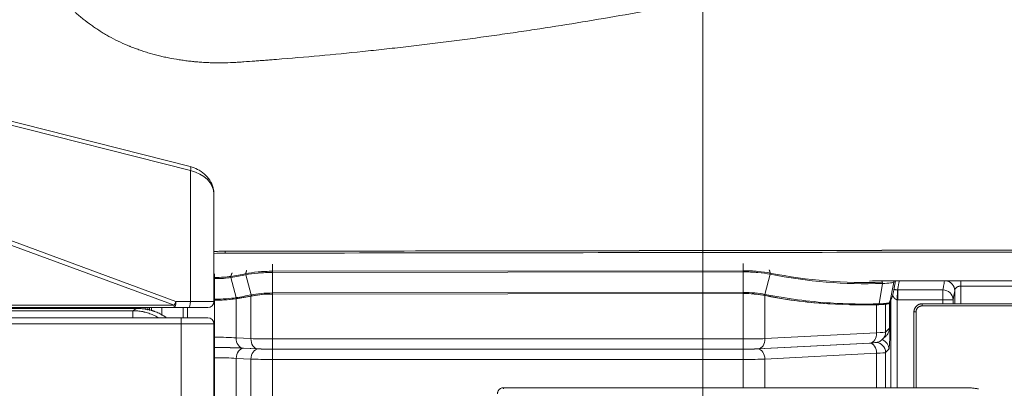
# Model space of a CAD drawing. Header units: millimetres. Extents: x 0 to 594, y 0 to 420.
# Tile 382 of 656: x 300 to 324, y 334 to 343. Entities that reach past the tile are written whole.
import ezdxf

# ---------------------------------------------------------------- set-up
doc = ezdxf.new("R2010")
doc.units = ezdxf.units.MM
doc.layers.add('1', color=7, linetype='Continuous', true_color=0xffffff)
doc.styles.add('Arial', font='txt')
doc.dimstyles.get("Standard").update_dxf_attribs({"dimtxt": 0.18, "dimasz": 0.18, "dimexe": 0.18, "dimexo": 0.0625, "dimgap": 0.09, "dimtad": 0, "dimtih": 1, "dimtoh": 1, "dimdec": 4, "dimzin": 0, "dimdsep": 46, "dimtxsty": 'Standard', "dimcen": 0.09, "dimadec": 0, "dimazin": 0, "dimtfac": 1, "dimtdec": 4, "dimtofl": 0, "dimtmove": 0, "dimatfit": 3, "dimfxl": 0, "dimtolj": 1, "dimtzin": 0, "dimarcsym": 0})

# ---------------------------------------------------------------- blocks, each defined once
blk = doc.blocks.new('_U4')
at = {"layer": '1', "color": 18, "lineweight": 18}
for p, q in [((316.437, 330.143), (316.437, 373.846)), ((338.75, 348.618), (338.75, 373.846)), ((316.437, 371.846), (322.87, 371.846)), ((338.75, 371.846), (332.317, 371.846))]:
    blk.add_line(p, q, dxfattribs=at)
at = {"layer": '1', "color": 18}
for points in [[(316.437, 371.846), (319.937, 372.784), (319.937, 370.908)], [(338.75, 371.846), (335.25, 370.908), (335.25, 372.784)]]:
    blk.add_solid(points, dxfattribs=at)
at = {"layer": '1', "color": 18, "linetype": 'Continuous', "lineweight": 13, "insert": (324.556, 369.21), "char_height": 3.5, "attachment_point": 7, "line_spacing_factor": 1.047437, "style": 'Arial'}
blk.add_mtext('\\fArial|b0|i0;\\W1.0000;0.4', dxfattribs=at)
blk = doc.blocks.new('_U5')
at = {"layer": '1', "color": 18, "lineweight": 18}
for p, q in [((170.922, 289.963), (170.922, 380.625)), ((338.75, 348.618), (338.75, 380.625)), ((170.922, 378.625), (248.753, 378.625)), ((338.75, 378.625), (260.919, 378.625))]:
    blk.add_line(p, q, dxfattribs=at)
at = {"layer": '1', "color": 18}
for points in [[(170.922, 378.625), (174.422, 379.563), (174.422, 377.687)], [(338.75, 378.625), (335.25, 377.687), (335.25, 379.563)]]:
    blk.add_solid(points, dxfattribs=at)
at = {"layer": '1', "color": 18, "linetype": 'Continuous', "lineweight": 13, "insert": (250.438, 375.989), "char_height": 3.5, "attachment_point": 7, "line_spacing_factor": 1.047437, "style": 'Arial'}
blk.add_mtext('\\fArial|b0|i0;\\W1.0000;3.36', dxfattribs=at)
blk = doc.blocks.new('_U6')
at = {"layer": '1', "color": 18, "lineweight": 18}
for p, q in [((135.924, 328.686), (135.924, 388.614)), ((338.75, 348.618), (338.75, 388.614)), ((135.924, 386.614), (231.254, 386.614)), ((338.75, 386.614), (243.42, 386.614))]:
    blk.add_line(p, q, dxfattribs=at)
at = {"layer": '1', "color": 18}
for points in [[(135.924, 386.614), (139.424, 387.552), (139.424, 385.677)], [(338.75, 386.614), (335.25, 385.677), (335.25, 387.552)]]:
    blk.add_solid(points, dxfattribs=at)
at = {"layer": '1', "color": 18, "linetype": 'Continuous', "lineweight": 13, "insert": (232.94, 383.979), "char_height": 3.5, "attachment_point": 7, "line_spacing_factor": 1.047437, "style": 'Arial'}
blk.add_mtext('\\fArial|b0|i0;\\W1.0000;4.06', dxfattribs=at)

msp = doc.modelspace()

# ---------------------------------------------------------------- linework, layer by layer
at = {"layer": '1', "color": 155, "linetype": 'Continuous', "lineweight": 18}
for p, q in [((303.899, 339.08), (298.735, 340.386)), ((304.478, 338.404), (304.478, 335.789)), ((321.106, 336.02), (321.158, 336.287)), ((305.915, 335.967), (317.431, 335.98)), ((321.043, 335.826), (321.043, 333.679)), ((322.604, 336.054), (322.604, 335.728)), ((303.506, 335.639), (278.122, 335.639)), ((302.904, 335.639), (302.904, 335.565)), ((303.861, 335.639), (303.506, 335.639)), ((303.728, 335.639), (303.728, 335.39)), ((303.828, 335.639), (303.828, 335.39)), ((304.328, 335.639), (303.861, 335.639)), ((304.478, 335.818), (304.494, 335.818)), ((321.006, 335.759), (321.006, 335.788)), ((321.006, 335.166), (321.006, 335.75)), ((332.58, 335.728), (321.804, 335.728)), ((278.123, 335.389), (303.678, 335.389)), ((303.678, 335.389), (304.328, 335.389)), ((321.606, 335.53), (321.606, 333.679)), ((304.478, 335.239), (304.478, 314.28)), ((320.838, 334.861), (320.927, 334.95)), ((304.478, 334.662), (304.493, 334.662)), ((305.187, 334.647), (305.548, 334.628)), ((305.914, 334.62), (317.43, 334.62)), ((317.796, 334.628), (320.529, 334.771))]:
    msp.add_line(p, q, dxfattribs=at)
at = {"layer": '1', "color": 155, "linetype": 'Continuous', "lineweight": 13}
for p, q in [((303.903, 338.983), (298.739, 340.289)), ((303.903, 338.983), (303.903, 335.789)), ((303.506, 335.696), (296.956, 338.098)), ((296.998, 338.192), (303.548, 335.789)), ((304.493, 336.373), (304.478, 336.373)), ((304.478, 336.345), (304.493, 336.345)), ((304.493, 336.345), (304.494, 335.843)), ((304.895, 336.372), (305.02, 335.879)), ((305.258, 336.438), (305.39, 335.947)), ((317.43, 336.537), (305.915, 336.524)), ((305.915, 336.496), (317.43, 336.509)), ((305.915, 336.496), (305.915, 335.993)), ((317.43, 336.509), (317.43, 336.006)), ((318.087, 336.452), (317.955, 335.96)), ((320.833, 336.227), (320.758, 335.73)), ((321.111, 336.26), (321.013, 335.761)), ((321.202, 336.069), (321.193, 335.829)), ((321.208, 336.069), (321.208, 335.829)), ((322.313, 336.069), (322.313, 335.829)), ((322.754, 336.289), (322.754, 336.163)), ((322.754, 335.728), (322.754, 336.163)), ((304.478, 335.843), (304.494, 335.843)), ((305.023, 334.897), (305.023, 335.851)), ((305.044, 335.855), (305.07, 335.857)), ((305.384, 334.878), (305.384, 335.914)), ((305.415, 335.923), (305.44, 335.925)), ((305.914, 334.87), (305.914, 335.967)), ((305.915, 335.993), (317.43, 336.006)), ((305.915, 335.967), (317.431, 335.98)), ((305.915, 335.967), (305.915, 335.967)), ((317.43, 334.87), (317.43, 335.98)), ((317.431, 335.98), (317.431, 335.98)), ((317.93, 335.937), (317.905, 335.939)), ((317.96, 335.931), (317.96, 334.878)), ((321.193, 333.68), (321.193, 335.829)), ((322.313, 335.829), (322.313, 335.728)), ((322.563, 335.829), (322.313, 335.829)), ((322.563, 335.728), (322.563, 335.829)), ((278.122, 335.696), (303.506, 335.696)), ((302.565, 335.639), (302.565, 335.616)), ((302.815, 335.58), (302.815, 335.639)), ((302.864, 335.639), (302.864, 335.572)), ((302.952, 335.639), (302.952, 335.557)), ((303.202, 335.443), (303.202, 335.639)), ((303.506, 335.696), (303.506, 335.639)), ((303.548, 335.789), (303.903, 335.789)), ((303.903, 335.789), (304.478, 335.789)), ((304.493, 335.818), (304.493, 334.912)), ((320.693, 335.021), (320.693, 335.732)), ((320.911, 335.038), (320.911, 335.719)), ((321.018, 335.166), (321.018, 335.773)), ((321.804, 335.678), (321.804, 335.728)), ((332.58, 335.678), (321.804, 335.678)), ((302.491, 335.389), (302.491, 335.561)), ((303.678, 335.239), (303.678, 335.389)), ((321.606, 335.53), (321.656, 335.53)), ((321.656, 335.53), (321.656, 333.679)), ((303.678, 335.239), (278.223, 335.239)), ((304.478, 335.239), (303.678, 335.239)), ((303.678, 330.59), (303.678, 335.239)), ((321.006, 335.133), (320.911, 335.038)), ((321.018, 335.166), (321.006, 335.166)), ((304.493, 334.912), (304.478, 334.912)), ((304.493, 334.912), (304.493, 334.662)), ((305.384, 334.878), (305.023, 334.897)), ((305.914, 334.87), (305.914, 334.62)), ((317.43, 334.87), (305.914, 334.87)), ((317.43, 334.87), (317.43, 334.62)), ((320.693, 335.021), (317.96, 334.878)), ((304.493, 334.661), (304.478, 334.661)), ((304.493, 334.661), (304.493, 334.411)), ((305.561, 334.627), (305.2, 334.646)), ((317.43, 334.619), (305.914, 334.619)), ((305.914, 334.619), (305.914, 334.369)), ((317.43, 334.619), (317.43, 334.369)), ((320.516, 334.77), (317.783, 334.627)), ((320.911, 334.537), (320.991, 334.617)), ((304.478, 334.411), (304.493, 334.411)), ((304.493, 334.411), (304.493, 331.058)), ((305.023, 331.115), (305.023, 334.396)), ((305.023, 334.396), (305.384, 334.377)), ((305.384, 334.377), (305.384, 331.134)), ((317.96, 334.377), (320.693, 334.52)), ((317.96, 333.68), (317.96, 334.377)), ((320.693, 334.52), (320.693, 333.68)), ((320.911, 333.68), (320.911, 334.537)), ((305.914, 334.369), (317.43, 334.369)), ((305.914, 331.139), (305.914, 334.369)), ((317.43, 334.369), (317.43, 333.68))]:
    msp.add_line(p, q, dxfattribs=at)
at = {"layer": '1', "color": 155, "linetype": 'Continuous', "lineweight": 18}
for centre, start, end in [((304.328, 335.789), 270, 0), ((304.328, 335.239), 0, 90)]:
    msp.add_arc(centre, 0.15, start, end, dxfattribs=at)
at = {"layer": '1', "color": 155, "linetype": 'Continuous', "lineweight": 13}
for centre, major_axis, ratio, start_param, end_param in [((303.875, 338.983), (-0.0245, -0.0969), 0.273648, 1.639917, 3.141566), ((303.678, 338.404), (-0.8, 0), 0.75431, 3.141593, 4.426932), ((322.313, 335.829), (-0.246, 0.045), 0.959848, 3.329261, 4.885604), ((303.506, 335.789), (0, -0.15), 0.281596, 0, 1.570796), ((303.506, 335.789), (-0.052, -0.141), 0.265621, 0.944092, 1.66793), ((303.861, 335.789), (0, -0.15), 0.281596, 0, 1.570796), ((320.99, 335.166), (0, -0.55), 0.052408, 0.05236, 1.570796), ((304.493, 334.86), (-0.75, 0), 0.069877, 3.926991, 4.712389), ((305.2, 334.897), (0.013, 0.25), 0.706622, 1.607812, 3.141589), ((305.561, 334.878), (0.013, 0.25), 0.706622, 1.607812, 3.141589), ((305.914, 334.896), (-0.75, 0), 0.034939, 0.785398, 1.570796), ((317.43, 334.896), (-0.75, 0), 0.034939, 1.570796, 2.356194), ((317.783, 334.878), (-0.013, 0.25), 0.706622, 3.141596, 4.675373), ((320.516, 335.021), (-0.013, 0.25), 0.706622, 3.141596, 4.675373), ((320.162, 335.039), (-0.75, 0), 0.034939, 2.356194, 3.089233), ((320.662, 335.038), (-0.177, 0.177), 0.997265, 3.137683, 3.92836), ((304.493, 334.608), (-1, 0), 0.052408, 3.926991, 4.712389), ((305.2, 334.396), (0.013, 0.25), 0.706622, 0.074031, 1.607812), ((305.561, 334.377), (0.013, 0.25), 0.706622, 0.074031, 1.607812), ((305.914, 334.645), (-0.5, 0), 0.052408, 0.785398, 1.570796), ((317.43, 334.645), (-0.5, 0), 0.052408, 1.570796, 2.356194), ((317.783, 334.377), (-0.013, 0.25), 0.706622, 4.675373, 6.209154), ((320.162, 334.788), (-0.5, 0), 0.052408, 2.356194, 3.089233), ((320.516, 334.52), (-0.013, 0.25), 0.706622, 4.675373, 6.209154), ((320.662, 334.537), (0.177, -0.177), 0.997265, 0.786768, 2.354825), ((320.741, 334.617), (0.177, -0.177), 0.997265, 0.786768, 1.968568), ((304.493, 334.359), (-0.75, 0), 0.069877, 3.926991, 4.712389), ((305.914, 334.396), (-0.75, 0), 0.034939, 0.785398, 1.570796), ((317.43, 334.396), (-0.75, 0), 0.034939, 1.570796, 2.356194), ((320.162, 334.539), (-0.75, 0), 0.034939, 2.356194, 3.089233)]:
    msp.add_ellipse(centre, major_axis=major_axis, ratio=ratio, start_param=start_param, end_param=end_param, dxfattribs=at)
at = {"layer": '1', "color": 155, "linetype": 'Continuous', "lineweight": 18}
for centre, major_axis, ratio, start_param, end_param in [((322.354, 336.054), (-0.246, 0.045), 0.959847, 3.329256, 4.759169), ((320.99, 335.166), (0, -0.3), 0.052408, 1.458023, 1.570796), ((304.493, 334.61), (-1, 0), 0.052408, 3.926991, 4.712389), ((305.561, 334.878), (0.013, 0.25), 0.706622, 3.141589, 3.215624), ((305.914, 334.647), (-0.5, 0), 0.052408, 0.785398, 1.570796), ((317.43, 334.647), (-0.5, 0), 0.052408, 1.570796, 2.356194), ((317.783, 334.878), (-0.013, 0.25), 0.706622, 3.067562, 3.141596)]:
    msp.add_ellipse(centre, major_axis=major_axis, ratio=ratio, start_param=start_param, end_param=end_param, dxfattribs=at)
for points, knots in [([(316.806, 353.23), (317.15, 353.16), (317.494, 353.089), (318.01, 352.979), (318.182, 352.942), (318.525, 352.867), (318.696, 352.829), (318.954, 352.771), (319.039, 352.751), (319.211, 352.712), (319.296, 352.693), (319.403, 352.668), (319.425, 352.663), (319.468, 352.653), (319.532, 352.638), (319.596, 352.624), (319.682, 352.604), (319.724, 352.594), (319.778, 352.581), (319.788, 352.579), (319.81, 352.574), (319.821, 352.571), (319.853, 352.564), (319.895, 352.553), (319.938, 352.542), (319.969, 352.534), (319.98, 352.531), (320.001, 352.525), (320.012, 352.522), (320.064, 352.506), (320.106, 352.493), (320.168, 352.472), (320.188, 352.465), (320.229, 352.45), (320.25, 352.443), (320.291, 352.427), (320.311, 352.419), (320.342, 352.407), (320.352, 352.403), (320.372, 352.395), (320.423, 352.374), (320.493, 352.343), (320.552, 352.316), (320.591, 352.297), (320.611, 352.287), (320.708, 352.239), (320.785, 352.198), (320.869, 352.148), (320.878, 352.143), (320.897, 352.131), (320.906, 352.126), (320.934, 352.109), (320.953, 352.097), (321.007, 352.062), (321.043, 352.038), (321.114, 351.989), (321.184, 351.939), (321.251, 351.886), (321.351, 351.806), (321.416, 351.75), (321.541, 351.633), (321.601, 351.573), (321.688, 351.478), (321.717, 351.446), (321.759, 351.397), (321.78, 351.372), (321.8, 351.347), (321.814, 351.33), (321.82, 351.322), (321.84, 351.296), (321.854, 351.279), (321.88, 351.245), (321.893, 351.227), (321.93, 351.175), (321.98, 351.104), (322.026, 351.031), (322.06, 350.976), (322.071, 350.957), (322.093, 350.92), (322.103, 350.901), (322.119, 350.873), (322.124, 350.863), (322.135, 350.844), (322.14, 350.835), (322.155, 350.806), (322.185, 350.748), (322.223, 350.671), (322.249, 350.612), (322.267, 350.572), (322.275, 350.553), (322.3, 350.493), (322.331, 350.413), (322.372, 350.291), (322.397, 350.208), (322.419, 350.125), (322.43, 350.083), (322.449, 349.999), (322.458, 349.956), (322.47, 349.892), (322.475, 349.859), (322.48, 349.827), (322.484, 349.805), (322.485, 349.794), (322.489, 349.773), (322.49, 349.762), (322.493, 349.74), (322.498, 349.708), (322.504, 349.653), (322.509, 349.599), (322.512, 349.566), (322.513, 349.544), (322.514, 349.533), (322.518, 349.478), (322.519, 349.435), (322.521, 349.38), (322.521, 349.369), (322.522, 349.347), (322.522, 349.336), (322.523, 349.303), (322.523, 349.281), (322.524, 349.237), (322.524, 349.204), (322.525, 349.171), (322.525, 349.149), (322.525, 349.138), (322.526, 349.083), (322.527, 349.016), (322.528, 348.95), (322.529, 348.906), (322.529, 348.884), (322.53, 348.774), (322.531, 348.686), (322.532, 348.553), (322.533, 348.465), (322.533, 348.377), (322.533, 348.311), (322.533, 348.288), (322.533, 348.244), (322.533, 348.222), (322.533, 348.156), (322.533, 348.112), (322.533, 347.979), (322.532, 347.891), (322.531, 347.78), (322.531, 347.758), (322.531, 347.714), (322.531, 347.692), (322.53, 347.626), (322.529, 347.538), (322.527, 347.427), (322.526, 347.35), (322.525, 347.317), (322.525, 347.295), (322.525, 347.284), (322.523, 347.185), (322.522, 347.097), (322.518, 346.998), (322.518, 346.987), (322.517, 346.965), (322.516, 346.954), (322.514, 346.921), (322.513, 346.899), (322.509, 346.856), (322.507, 346.834), (322.502, 346.791), (322.5, 346.769), (322.487, 346.661), (322.472, 346.576), (322.453, 346.481), (322.451, 346.47), (322.447, 346.449), (322.44, 346.417), (322.432, 346.386), (322.417, 346.323), (322.406, 346.281), (322.382, 346.199), (322.369, 346.157), (322.348, 346.096), (322.341, 346.076), (322.327, 346.035), (322.311, 345.994), (322.295, 345.954), (322.285, 345.929), (322.283, 345.924), (322.279, 345.914), (322.273, 345.899), (322.249, 345.844), (322.227, 345.794), (322.189, 345.716), (322.17, 345.677), (322.129, 345.601), (322.108, 345.563), (322.076, 345.507), (322.065, 345.488), (322.048, 345.46), (322.042, 345.451), (322.031, 345.433), (322.025, 345.424), (321.996, 345.378), (321.973, 345.342), (321.924, 345.271), (321.874, 345.201), (321.821, 345.134), (321.767, 345.068), (321.739, 345.035), (321.683, 344.971), (321.625, 344.908), (321.564, 344.847), (321.503, 344.787), (321.472, 344.757), (321.424, 344.714), (321.407, 344.699), (321.383, 344.678), (321.375, 344.671), (321.358, 344.657), (321.317, 344.622), (321.275, 344.588), (321.173, 344.508), (321.103, 344.457), (321.013, 344.396), (320.986, 344.379), (320.958, 344.361), (320.94, 344.349), (320.931, 344.344), (320.903, 344.327), (320.885, 344.315), (320.847, 344.293), (320.828, 344.282), (320.734, 344.229), (320.658, 344.189), (320.541, 344.133), (320.502, 344.115), (320.422, 344.08), (320.383, 344.063), (320.302, 344.031), (320.262, 344.016), (320.181, 343.986), (320.14, 343.972), (320.088, 343.955), (320.077, 343.952), (320.057, 343.945), (320.025, 343.936), (319.973, 343.921), (319.925, 343.908), (319.899, 343.901), (319.888, 343.899), (319.883, 343.897), (319.866, 343.893), (319.856, 343.891), (319.802, 343.878), (319.759, 343.868), (319.706, 343.856), (319.695, 343.853), (319.673, 343.848), (319.641, 343.841), (319.523, 343.813), (319.416, 343.788), (319.308, 343.763), (319.287, 343.758), (319.244, 343.749), (319.18, 343.734), (319.115, 343.719), (318.986, 343.69), (318.9, 343.67), (318.728, 343.632), (318.642, 343.612), (318.212, 343.517), (317.868, 343.442), (317.178, 343.297), (316.832, 343.227), (316.314, 343.124), (316.141, 343.09), (315.794, 343.023), (315.621, 342.99), (315.101, 342.893), (314.754, 342.83), (314.06, 342.709), (313.712, 342.65), (313.016, 342.536), (312.668, 342.481), (312.144, 342.402), (311.97, 342.376), (311.621, 342.326), (311.446, 342.301), (310.922, 342.228), (310.572, 342.181), (310.047, 342.114), (309.872, 342.092), (309.521, 342.05), (309.346, 342.029), (308.995, 341.988), (308.82, 341.968), (308.468, 341.93), (308.293, 341.911), (307.766, 341.857), (307.414, 341.822), (306.71, 341.758), (306.358, 341.728), (305.984, 341.698), (305.962, 341.697), (305.918, 341.693), (305.896, 341.691), (305.83, 341.686), (305.741, 341.68), (305.631, 341.671), (305.565, 341.666), (305.521, 341.663), (305.499, 341.661), (305.389, 341.653), (305.301, 341.647), (305.168, 341.637), (305.124, 341.635), (305.036, 341.629), (304.992, 341.626), (304.86, 341.62), (304.771, 341.616), (304.672, 341.615), (304.661, 341.615), (304.639, 341.615), (304.628, 341.615), (304.594, 341.615), (304.572, 341.615), (304.506, 341.616), (304.417, 341.618), (304.329, 341.622), (304.263, 341.625), (304.241, 341.626), (304.197, 341.629), (304.175, 341.631), (304.109, 341.635), (304.065, 341.639), (304.01, 341.644), (303.999, 341.645), (303.977, 341.647), (303.966, 341.648), (303.933, 341.652), (303.911, 341.654), (303.845, 341.662), (303.801, 341.667), (303.714, 341.679), (303.671, 341.685), (303.54, 341.705), (303.454, 341.721), (303.325, 341.746), (303.261, 341.76), (303.197, 341.775), (303.154, 341.785), (303.133, 341.79), (303.027, 341.817), (302.943, 341.84), (302.818, 341.877), (302.777, 341.89), (302.715, 341.911), (302.695, 341.918), (302.654, 341.932), (302.633, 341.939), (302.572, 341.961), (302.532, 341.976), (302.472, 341.999), (302.452, 342.007), (302.422, 342.019), (302.412, 342.023), (302.392, 342.032), (302.382, 342.036), (302.292, 342.073), (302.214, 342.109), (302.06, 342.183), (301.985, 342.222), (301.873, 342.284), (301.836, 342.305), (301.781, 342.338), (301.763, 342.349), (301.727, 342.371), (301.709, 342.382), (301.655, 342.416), (301.619, 342.439), (301.549, 342.486), (301.515, 342.51), (301.413, 342.584), (301.346, 342.635), (301.263, 342.7), (301.247, 342.713), (301.214, 342.739), (301.165, 342.779), (301.116, 342.819), (301.084, 342.846)], [0, 0, 0, 0, 0.03125, 0.03125, 0.046875, 0.046875, 0.0625, 0.0625, 0.070313, 0.070313, 0.078125, 0.078125, 0.080078, 0.080078, 0.082031, 0.085938, 0.085938, 0.089844, 0.089844, 0.09082, 0.09082, 0.091797, 0.091797, 0.09375, 0.095703, 0.095703, 0.09668, 0.09668, 0.097656, 0.097656, 0.101563, 0.101563, 0.103516, 0.103516, 0.105469, 0.105469, 0.107422, 0.107422, 0.108398, 0.108398, 0.109375, 0.113281, 0.115234, 0.115234, 0.117188, 0.117188, 0.125, 0.125, 0.125977, 0.125977, 0.126953, 0.126953, 0.128906, 0.128906, 0.132813, 0.132813, 0.136719, 0.140625, 0.140625, 0.148438, 0.148438, 0.15625, 0.15625, 0.160156, 0.160156, 0.162109, 0.163086, 0.163086, 0.164063, 0.164063, 0.166016, 0.166016, 0.167969, 0.167969, 0.171875, 0.175781, 0.175781, 0.177734, 0.177734, 0.179688, 0.179688, 0.180664, 0.180664, 0.181641, 0.181641, 0.183594, 0.1875, 0.189453, 0.189453, 0.191406, 0.191406, 0.195313, 0.199219, 0.203125, 0.203125, 0.207031, 0.207031, 0.210938, 0.210938, 0.212891, 0.213867, 0.213867, 0.214844, 0.214844, 0.21582, 0.21582, 0.216797, 0.21875, 0.220703, 0.22168, 0.22168, 0.222656, 0.222656, 0.226563, 0.226563, 0.227539, 0.227539, 0.228516, 0.228516, 0.230469, 0.230469, 0.232422, 0.233398, 0.233398, 0.234375, 0.234375, 0.238281, 0.240234, 0.240234, 0.242188, 0.242188, 0.25, 0.25, 0.253906, 0.257813, 0.257813, 0.259766, 0.259766, 0.261719, 0.261719, 0.265625, 0.265625, 0.273438, 0.273438, 0.275391, 0.275391, 0.277344, 0.277344, 0.28125, 0.285156, 0.287109, 0.288086, 0.288086, 0.289063, 0.289063, 0.296875, 0.296875, 0.297852, 0.297852, 0.298828, 0.298828, 0.300781, 0.300781, 0.302734, 0.302734, 0.304688, 0.304688, 0.3125, 0.3125, 0.313477, 0.313477, 0.314453, 0.316406, 0.316406, 0.320313, 0.320313, 0.324219, 0.324219, 0.326172, 0.326172, 0.328125, 0.330078, 0.330078, 0.330566, 0.330566, 0.331055, 0.332031, 0.335938, 0.335938, 0.339844, 0.339844, 0.34375, 0.34375, 0.345703, 0.345703, 0.34668, 0.34668, 0.347656, 0.347656, 0.351563, 0.351563, 0.355469, 0.359375, 0.359375, 0.363281, 0.363281, 0.367188, 0.371094, 0.371094, 0.375, 0.375, 0.376953, 0.376953, 0.37793, 0.37793, 0.378906, 0.382813, 0.382813, 0.390625, 0.390625, 0.392578, 0.393555, 0.393555, 0.394531, 0.394531, 0.396484, 0.396484, 0.398438, 0.398438, 0.40625, 0.40625, 0.410156, 0.410156, 0.414063, 0.414063, 0.417969, 0.417969, 0.421875, 0.421875, 0.422852, 0.422852, 0.423828, 0.425781, 0.427734, 0.428223, 0.428223, 0.428711, 0.428711, 0.429688, 0.429688, 0.433594, 0.433594, 0.43457, 0.43457, 0.435547, 0.4375, 0.445313, 0.445313, 0.447266, 0.447266, 0.449219, 0.453125, 0.453125, 0.460938, 0.460938, 0.46875, 0.46875, 0.5, 0.5, 0.53125, 0.53125, 0.546875, 0.546875, 0.5625, 0.5625, 0.59375, 0.59375, 0.625, 0.625, 0.65625, 0.65625, 0.671875, 0.671875, 0.6875, 0.6875, 0.71875, 0.71875, 0.734375, 0.734375, 0.75, 0.75, 0.765625, 0.765625, 0.78125, 0.78125, 0.8125, 0.8125, 0.84375, 0.84375, 0.845703, 0.845703, 0.847656, 0.847656, 0.851563, 0.855469, 0.857422, 0.857422, 0.859375, 0.859375, 0.867188, 0.867188, 0.871094, 0.871094, 0.875, 0.875, 0.882813, 0.882813, 0.883789, 0.883789, 0.884766, 0.884766, 0.886719, 0.886719, 0.890625, 0.894531, 0.894531, 0.896484, 0.896484, 0.898438, 0.898438, 0.902344, 0.902344, 0.90332, 0.90332, 0.904297, 0.904297, 0.90625, 0.90625, 0.910156, 0.910156, 0.914063, 0.914063, 0.921875, 0.921875, 0.925781, 0.927734, 0.927734, 0.929688, 0.929688, 0.9375, 0.9375, 0.941406, 0.941406, 0.943359, 0.943359, 0.945313, 0.945313, 0.949219, 0.949219, 0.951172, 0.951172, 0.952148, 0.952148, 0.953125, 0.953125, 0.960938, 0.960938, 0.96875, 0.96875, 0.972656, 0.972656, 0.974609, 0.974609, 0.976563, 0.976563, 0.980469, 0.980469, 0.984375, 0.984375, 0.992188, 0.992188, 0.994141, 0.994141, 0.996094, 1, 1, 1, 1]), ([(304.478, 338.404), (304.478, 338.442), (304.468, 338.544), (304.413, 338.704), (304.293, 338.867), (304.135, 338.991), (303.994, 339.054), (303.915, 339.076), (303.899, 339.08)], [0, 0, 0, 0, 0.133123, 0.36229, 0.580871, 0.783923, 0.956482, 1, 1, 1, 1]), ([(304.754, 337.013), (307.675, 337.017), (315.463, 337.028), (323.251, 337.039), (328.119, 337.045)], [0, 0, 0, 0, 0.375, 1, 1, 1, 1]), ([(304.476, 337.007), (304.492, 337.008), (304.534, 337.01), (304.601, 337.012), (304.678, 337.013), (304.729, 337.013), (304.754, 337.013)], [0, 0, 0, 0, 0.177522, 0.451764, 0.725929, 1, 1, 1, 1]), ([(320.519, 336.286), (320.705, 336.287), (321.985, 336.288), (324.426, 336.289), (327.336, 336.291), (329.151, 336.293), (329.806, 336.293)], [0, 0, 0, 0, 0.059879, 0.41362, 0.788486, 1, 1, 1, 1]), ([(304.546, 335.819), (304.633, 335.82), (304.827, 335.826), (304.995, 335.844), (305.07, 335.857)], [0, 0, 0, 0, 0.454121, 1, 1, 1, 1]), ([(278.123, 335.6), (281.264, 335.602), (284.404, 335.604), (290.054, 335.607), (292.564, 335.609), (297.583, 335.613), (300.092, 335.614), (302.602, 335.616)], [0, 0, 0, 0, 0.384876, 0.384876, 0.692438, 0.692438, 1, 1, 1, 1]), ([(303.306, 335.4), (303.302, 335.402), (303.299, 335.404), (303.262, 335.429), (303.227, 335.45), (303.155, 335.488), (303.118, 335.506), (303.061, 335.529), (303.042, 335.537), (303.018, 335.545), (303.013, 335.547), (303.003, 335.55), (302.989, 335.555), (302.974, 335.56), (302.925, 335.575), (302.885, 335.585), (302.805, 335.6), (302.765, 335.606), (302.684, 335.614), (302.643, 335.616), (302.602, 335.616)], [0, 0, 0, 0, 0.016434, 0.016434, 0.180361, 0.180361, 0.344289, 0.344289, 0.426253, 0.426253, 0.446744, 0.446744, 0.467235, 0.508217, 0.508217, 0.672145, 0.672145, 0.836072, 0.836072, 1, 1, 1, 1]), ([(321.606, 335.53), (321.606, 335.536), (321.606, 335.543), (321.607, 335.556), (321.609, 335.568), (321.612, 335.581), (321.615, 335.589), (321.615, 335.59), (321.616, 335.593), (321.617, 335.595), (321.619, 335.6), (321.62, 335.603), (321.623, 335.612), (321.629, 335.623), (321.636, 335.634), (321.641, 335.643), (321.643, 335.645), (321.646, 335.649), (321.647, 335.65), (321.649, 335.653), (321.65, 335.654), (321.655, 335.661), (321.664, 335.67), (321.678, 335.683), (321.688, 335.691), (321.695, 335.696), (321.697, 335.696), (321.699, 335.698), (321.701, 335.699), (321.705, 335.702), (321.708, 335.703), (321.716, 335.708), (321.728, 335.713), (321.74, 335.718), (321.75, 335.721), (321.753, 335.721), (321.759, 335.723), (321.762, 335.724), (321.772, 335.726), (321.778, 335.727), (321.791, 335.728), (321.798, 335.728), (321.804, 335.728)], [0, 0, 0, 0, 0.0625, 0.0625, 0.125, 0.1875, 0.1875, 0.203125, 0.203125, 0.21875, 0.21875, 0.25, 0.25, 0.3125, 0.375, 0.375, 0.40625, 0.40625, 0.421875, 0.421875, 0.4375, 0.4375, 0.5, 0.5625, 0.625, 0.625, 0.640625, 0.640625, 0.65625, 0.65625, 0.6875, 0.6875, 0.75, 0.8125, 0.8125, 0.84375, 0.84375, 0.875, 0.875, 0.9375, 0.9375, 1, 1, 1, 1]), ([(320.926, 334.949), (320.934, 334.957), (320.952, 334.977), (320.975, 335.011), (320.993, 335.053), (321.004, 335.092), (321.005, 335.119), (321.006, 335.133)], [0, 0, 0, 0, 0.17364, 0.437003, 0.635336, 0.822003, 1, 1, 1, 1]), ([(320.529, 334.771), (320.552, 334.772), (320.621, 334.777), (320.672, 334.781), (320.742, 334.799), (320.793, 334.823), (320.823, 334.847), (320.838, 334.861)], [0, 0, 0, 0, 0.198843, 0.623134, 0.74808, 0.870528, 1, 1, 1, 1]), ([(311.564, 333.68), (311.555, 333.68), (311.545, 333.679), (311.526, 333.675), (311.516, 333.672), (311.498, 333.665), (311.489, 333.66), (311.473, 333.649), (311.465, 333.643), (311.451, 333.629), (311.445, 333.621), (311.434, 333.605), (311.43, 333.596), (311.422, 333.578), (311.419, 333.569), (311.415, 333.549), (311.414, 333.54), (311.414, 333.53)], [0, 0, 0, 0, 0.125, 0.125, 0.25, 0.25, 0.375, 0.375, 0.5, 0.5, 0.625, 0.625, 0.75, 0.75, 0.875, 0.875, 1, 1, 1, 1]), ([(311.564, 333.68), (311.986, 333.68), (313.177, 333.68), (314.559, 333.68), (315.712, 333.68), (316.145, 333.68), (316.432, 333.68), (316.643, 333.68), (317.036, 333.68), (317.812, 333.68), (318.691, 333.68), (319.484, 333.68), (319.954, 333.68), (320.301, 333.68), (320.492, 333.68), (320.61, 333.68), (320.681, 333.68), (320.8, 333.68), (321.174, 333.68), (321.868, 333.68), (322.495, 333.68), (322.849, 333.68)], [0, 0, 0, 0, 0.105567, 0.297795, 0.345852, 0.393909, 0.405923, 0.417937, 0.441966, 0.490023, 0.586137, 0.634194, 0.682251, 0.706279, 0.730308, 0.736315, 0.742322, 0.754336, 0.778365, 0.874479, 1, 1, 1, 1]), ([(323.184, 333.651), (323.156, 333.656), (323.128, 333.66), (323.072, 333.667), (323.045, 333.67), (323.003, 333.674), (322.989, 333.675), (322.961, 333.677), (322.919, 333.679), (322.877, 333.68), (322.849, 333.68)], [0, 0, 0, 0, 0.25, 0.25, 0.5, 0.5, 0.625, 0.625, 0.75, 1, 1, 1, 1])]:
    msp.add_open_spline(points, degree=3, knots=knots, dxfattribs=at)
at = {"layer": '1', "color": 155, "linetype": 'Continuous', "lineweight": 13}
for points, knots in [([(328.119, 337.045), (325.685, 337.042), (320.818, 337.035), (314.49, 337.027), (309.135, 337.019), (306.215, 337.015), (304.754, 337.013)], [0, 0, 0, 0, 0.312503, 0.625, 0.812501, 1, 1, 1, 1]), ([(304.754, 337.013), (304.672, 337.013), (304.589, 337.012), (304.496, 337.008), (304.486, 337.008), (304.476, 337.007)], [0, 0, 0, 0, 0.891067, 0.891067, 1, 1, 1, 1]), ([(321.202, 336.069), (321.198, 336.069), (321.194, 336.069), (321.186, 336.07), (321.183, 336.07), (321.178, 336.071), (321.177, 336.071), (321.175, 336.071), (321.174, 336.071), (321.172, 336.071), (321.168, 336.072), (321.164, 336.072), (321.162, 336.072), (321.161, 336.072), (321.159, 336.073), (321.159, 336.073), (321.154, 336.073), (321.151, 336.074), (321.145, 336.075), (321.142, 336.075), (321.134, 336.077), (321.129, 336.078), (321.122, 336.08), (321.12, 336.081), (321.118, 336.081)], [0, 0, 0, 0, 0.11197, 0.11197, 0.223939, 0.223939, 0.251931, 0.251931, 0.279924, 0.279924, 0.335909, 0.391893, 0.391893, 0.419886, 0.419886, 0.447878, 0.447878, 0.559848, 0.559848, 0.671817, 0.671817, 0.895756, 0.895756, 1, 1, 1, 1]), ([(321.208, 336.069), (321.21, 336.079), (321.212, 336.09), (321.225, 336.162), (321.236, 336.225), (321.248, 336.287)], [0, 0, 0, 0, 0.141269, 0.141269, 1, 1, 1, 1]), ([(322.313, 336.069), (322.147, 336.069), (321.98, 336.069), (321.612, 336.069), (321.41, 336.069), (321.208, 336.069)], [0, 0, 0, 0, 0.452391, 0.452391, 1, 1, 1, 1]), ([(322.353, 336.288), (322.345, 336.244), (322.337, 336.2), (322.324, 336.127), (322.319, 336.098), (322.313, 336.069)], [0, 0, 0, 0, 0.601706, 0.601706, 1, 1, 1, 1]), ([(322.604, 336.054), (322.605, 336.061), (322.606, 336.067), (322.609, 336.08), (322.612, 336.086), (322.616, 336.094), (322.617, 336.095), (322.619, 336.098), (322.62, 336.1), (322.623, 336.105), (322.625, 336.107), (322.63, 336.113), (322.633, 336.116), (322.637, 336.12), (322.639, 336.122), (322.642, 336.124), (322.643, 336.126), (322.644, 336.126), (322.648, 336.13), (322.651, 336.132), (322.659, 336.137), (322.662, 336.139), (322.67, 336.144), (322.674, 336.146), (322.681, 336.148), (322.683, 336.149), (322.686, 336.151), (322.688, 336.151), (322.69, 336.152), (322.696, 336.154), (322.702, 336.156), (322.712, 336.158), (322.717, 336.159), (322.723, 336.161), (322.724, 336.161), (322.727, 336.161), (322.728, 336.161), (322.732, 336.162), (322.735, 336.162), (322.743, 336.163), (322.748, 336.163), (322.754, 336.163)], [0, 0, 0, 0, 0.125, 0.125, 0.25, 0.25, 0.28125, 0.28125, 0.3125, 0.3125, 0.375, 0.375, 0.4375, 0.4375, 0.46875, 0.484375, 0.484375, 0.5, 0.5, 0.5625, 0.5625, 0.625, 0.625, 0.6875, 0.6875, 0.71875, 0.71875, 0.734375, 0.734375, 0.75, 0.8125, 0.8125, 0.875, 0.875, 0.890625, 0.890625, 0.90625, 0.90625, 0.9375, 0.9375, 1, 1, 1, 1]), ([(321.082, 335.939), (321.082, 335.939), (321.082, 335.938), (321.086, 335.931), (321.089, 335.925), (321.096, 335.911), (321.099, 335.905), (321.105, 335.895), (321.107, 335.892), (321.112, 335.886), (321.114, 335.883), (321.121, 335.874), (321.126, 335.868), (321.134, 335.86), (321.137, 335.857), (321.143, 335.852), (321.146, 335.85), (321.15, 335.847), (321.15, 335.846), (321.152, 335.845), (321.153, 335.844), (321.155, 335.843), (321.159, 335.841), (321.162, 335.839), (321.165, 335.837), (321.166, 335.837), (321.168, 335.836), (321.169, 335.836), (321.173, 335.834), (321.177, 335.832), (321.185, 335.83), (321.189, 335.83), (321.193, 335.829)], [0, 0, 0, 0, 0.006599, 0.006599, 0.148513, 0.148513, 0.290428, 0.290428, 0.361385, 0.361385, 0.432342, 0.432342, 0.574257, 0.574257, 0.645214, 0.645214, 0.716171, 0.716171, 0.73391, 0.73391, 0.75165, 0.75165, 0.787128, 0.822607, 0.822607, 0.840346, 0.840346, 0.858086, 0.858086, 0.929043, 0.929043, 1, 1, 1, 1]), ([(321.804, 335.678), (321.799, 335.678), (321.795, 335.678), (321.785, 335.677), (321.78, 335.676), (321.773, 335.675), (321.77, 335.674), (321.766, 335.673), (321.763, 335.672), (321.756, 335.67), (321.747, 335.667), (321.738, 335.663), (321.732, 335.659), (321.73, 335.658), (321.727, 335.656), (321.726, 335.656), (321.724, 335.654), (321.719, 335.651), (321.71, 335.645), (321.699, 335.635), (321.692, 335.628), (321.689, 335.623), (321.688, 335.622), (321.686, 335.62), (321.684, 335.617), (321.682, 335.614), (321.678, 335.608), (321.673, 335.6), (321.669, 335.591), (321.666, 335.584), (321.665, 335.582), (321.664, 335.577), (321.663, 335.575), (321.661, 335.568), (321.658, 335.559), (321.657, 335.549), (321.656, 335.539), (321.656, 335.535), (321.656, 335.53)], [0, 0, 0, 0, 0.0625, 0.0625, 0.125, 0.125, 0.15625, 0.15625, 0.1875, 0.1875, 0.25, 0.3125, 0.3125, 0.34375, 0.34375, 0.359375, 0.359375, 0.375, 0.4375, 0.5, 0.5625, 0.5625, 0.578125, 0.578125, 0.59375, 0.625, 0.625, 0.6875, 0.75, 0.75, 0.78125, 0.78125, 0.8125, 0.8125, 0.875, 0.9375, 0.9375, 1, 1, 1, 1]), ([(302.491, 335.561), (297.842, 335.558), (293.193, 335.554), (285.071, 335.549), (281.597, 335.547), (278.123, 335.544)], [0, 0, 0, 0, 0.572338, 0.572338, 1, 1, 1, 1]), ([(303.112, 335.396), (303.102, 335.402), (303.091, 335.408), (303.045, 335.432), (302.971, 335.467), (302.894, 335.495), (302.836, 335.513), (302.811, 335.519), (302.786, 335.526), (302.776, 335.528), (302.771, 335.529), (302.756, 335.533), (302.746, 335.535), (302.696, 335.545), (302.655, 335.551), (302.573, 335.559), (302.532, 335.561), (302.491, 335.561)], [0, 0, 0, 0, 0.054865, 0.054865, 0.243892, 0.432919, 0.432919, 0.527433, 0.551061, 0.551061, 0.574689, 0.574689, 0.621946, 0.621946, 0.810973, 0.810973, 1, 1, 1, 1]), ([(311.564, 333.68), (311.564, 333.68), (311.564, 333.679), (311.564, 333.677), (311.564, 333.675), (311.564, 333.671), (311.564, 333.67), (311.564, 333.667), (311.564, 333.662), (311.564, 333.656), (311.564, 333.651)], [0, 0, 0, 0, 0.246218, 0.246218, 0.497479, 0.497479, 0.623109, 0.623109, 0.748739, 1, 1, 1, 1])]:
    msp.add_open_spline(points, degree=3, knots=knots, dxfattribs=at)
at = {"layer": '1', "color": 155, "linetype": 'Continuous', "lineweight": 18}
for points, degree in [([(304.476, 336.96), (304.568, 336.964), (304.661, 336.966), (304.754, 336.966)], 3), ([(304.754, 336.966), (312.543, 336.977), (320.331, 336.988), (328.119, 336.998)], 3), ([(304.494, 335.818), (304.594, 335.818), (304.797, 335.825), (304.972, 335.843), (305.044, 335.855)], 3), ([(305.07, 335.857), (305.193, 335.877), (305.318, 335.9), (305.44, 335.925)], 3), ([(305.44, 335.925), (305.505, 335.938), (305.653, 335.959), (305.826, 335.967), (305.915, 335.967)], 3), ([(317.431, 335.98), (317.52, 335.98), (317.692, 335.972), (317.84, 335.952), (317.905, 335.939)], 3), ([(317.905, 335.939), (318.426, 335.834), (318.957, 335.764), (319.489, 335.729)], 3), ([(317.93, 335.937), (318.853, 335.753), (319.805, 335.675), (320.736, 335.707)], 3), ([(321.013, 335.761), (321.041, 335.8), (321.069, 335.876), (321.106, 336.02)], 3), ([(319.519, 335.727), (319.545, 335.725)], 1), ([(319.567, 335.749), (319.965, 335.723), (320.364, 335.717), (320.758, 335.73)], 3), ([(320.736, 335.707), (320.806, 335.709), (320.927, 335.716), (320.977, 335.729), (320.982, 335.737)], 3), ([(320.758, 335.73), (320.83, 335.733), (320.956, 335.74), (321.008, 335.754), (321.013, 335.761)], 3)]:
    msp.add_open_spline(points, degree=degree, dxfattribs=at)
at = {"layer": '1', "color": 155, "linetype": 'Continuous', "lineweight": 13}
for points, degree in [([(304.754, 336.966), (304.754, 337.013)], 1), ([(304.894, 336.4), (304.837, 336.39), (304.716, 336.377), (304.573, 336.373), (304.493, 336.373)], 3), ([(304.493, 336.345), (304.573, 336.345), (304.717, 336.349), (304.838, 336.362), (304.895, 336.372)], 3), ([(305.256, 336.466), (305.136, 336.442), (305.015, 336.42), (304.894, 336.4)], 3), ([(304.895, 336.372), (305.016, 336.392), (305.137, 336.414), (305.258, 336.438)], 3), ([(305.915, 336.524), (305.798, 336.524), (305.548, 336.513), (305.338, 336.483), (305.256, 336.466)], 3), ([(305.258, 336.438), (305.339, 336.454), (305.549, 336.484), (305.798, 336.496), (305.915, 336.496)], 3), ([(318.088, 336.48), (318.007, 336.497), (317.796, 336.526), (317.546, 336.537), (317.43, 336.537)], 3), ([(317.43, 336.509), (317.546, 336.509), (317.796, 336.498), (318.005, 336.468), (318.087, 336.452)], 3), ([(318.087, 336.452), (318.994, 336.271), (319.916, 336.196), (320.833, 336.227)], 3), ([(320.831, 336.255), (319.915, 336.225), (318.995, 336.299), (318.088, 336.48)], 3), ([(320.833, 336.227), (320.911, 336.229), (321.048, 336.237), (321.105, 336.252), (321.111, 336.26)], 3), ([(321.111, 336.26), (321.115, 336.267), (321.12, 336.275), (321.125, 336.285)], 3), ([(321.208, 336.069), (321.206, 336.069), (321.204, 336.069), (321.202, 336.069)], 3), ([(322.754, 336.163), (323.805, 336.163), (324.855, 336.163), (325.906, 336.163)], 3), ([(304.494, 335.843), (304.59, 335.844), (304.784, 335.849), (304.949, 335.867), (305.02, 335.879)], 3), ([(305.02, 335.879), (305.142, 335.899), (305.267, 335.922), (305.39, 335.947)], 3), ([(305.044, 335.855), (305.167, 335.876), (305.292, 335.899), (305.415, 335.923)], 3), ([(305.39, 335.947), (305.46, 335.961), (305.625, 335.984), (305.818, 335.993), (305.915, 335.993)], 3), ([(305.415, 335.923), (305.482, 335.937), (305.639, 335.959), (305.822, 335.967), (305.915, 335.967)], 3), ([(317.43, 336.006), (317.527, 336.006), (317.72, 335.998), (317.885, 335.974), (317.955, 335.96)], 3), ([(317.431, 335.98), (317.523, 335.98), (317.706, 335.972), (317.863, 335.95), (317.93, 335.937)], 3), ([(317.955, 335.96), (318.486, 335.854), (319.027, 335.784), (319.567, 335.749)], 3), ([(321.193, 335.829), (321.198, 335.829), (321.203, 335.829), (321.208, 335.829)], 3), ([(321.208, 335.829), (321.577, 335.829), (321.945, 335.829), (322.313, 335.829)], 3), ([(322.563, 335.829), (322.577, 335.904), (322.59, 335.979), (322.604, 336.054)], 3), ([(302.602, 335.616), (302.565, 335.598), (302.528, 335.579), (302.491, 335.561)], 3)]:
    msp.add_open_spline(points, degree=degree, dxfattribs=at)
for points, weights in [([(305.28, 336.543), (305.272, 336.525), (305.265, 336.506), (305.26, 336.486), (305.256, 336.466)], [0.99579389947, 0.997143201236, 0.998706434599, 1, 1]), ([(318.062, 336.562), (318.071, 336.543), (318.079, 336.523), (318.084, 336.501), (318.088, 336.48)], [0.995463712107, 0.996848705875, 0.998540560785, 1, 1]), ([(304.493, 336.46), (304.493, 336.441), (304.493, 336.419), (304.493, 336.396), (304.493, 336.373)], [0.994931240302, 0.996336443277, 0.998234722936, 1, 1]), ([(304.493, 336.373), (304.493, 336.366), (304.493, 336.359), (304.493, 336.352), (304.493, 336.345)], [1, 0.978369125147, 0.971158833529, 0.978369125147, 1]), ([(304.894, 336.4), (304.893, 336.393), (304.893, 336.386), (304.893, 336.379), (304.895, 336.372)], [1, 0.978369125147, 0.971158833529, 0.978369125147, 1]), ([(304.923, 336.485), (304.913, 336.465), (304.905, 336.444), (304.898, 336.422), (304.894, 336.4)], [0.995215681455, 0.996616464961, 0.998404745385, 1, 1]), ([(305.256, 336.466), (305.255, 336.46), (305.255, 336.452), (305.256, 336.445), (305.258, 336.438)], [1, 0.978369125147, 0.971158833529, 0.978369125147, 1]), ([(305.915, 336.524), (305.915, 336.517), (305.915, 336.51), (305.915, 336.503), (305.915, 336.496)], [1, 0.978369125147, 0.971158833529, 0.978369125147, 1]), ([(317.43, 336.537), (317.43, 336.53), (317.43, 336.523), (317.43, 336.516), (317.43, 336.509)], [1, 0.978369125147, 0.971158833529, 0.978369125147, 1]), ([(318.088, 336.48), (318.089, 336.473), (318.089, 336.466), (318.089, 336.459), (318.087, 336.452)], [1, 0.978369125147, 0.971158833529, 0.978369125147, 1]), ([(320.818, 336.291), (320.822, 336.282), (320.825, 336.273), (320.828, 336.264), (320.831, 336.255)], [0.9987862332, 0.999311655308, 0.999739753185, 1, 1]), ([(320.831, 336.255), (320.833, 336.248), (320.834, 336.241), (320.834, 336.234), (320.833, 336.227)], [1, 0.978369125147, 0.971158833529, 0.978369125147, 1]), ([(321.107, 336.289), (321.11, 336.282), (321.112, 336.275), (321.112, 336.267), (321.111, 336.26)], [1, 0.978369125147, 0.971158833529, 0.978369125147, 1]), ([(304.494, 335.843), (304.494, 335.833), (304.494, 335.823), (304.494, 335.818), (304.494, 335.818)], [1, 0.885947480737, 0.84784649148, 0.88569703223, 0.999499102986]), ([(305.02, 335.879), (305.022, 335.868), (305.028, 335.859), (305.036, 335.855), (305.044, 335.855)], [1, 0.885822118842, 0.847762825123, 0.885822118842, 1]), ([(305.39, 335.947), (305.393, 335.936), (305.399, 335.927), (305.407, 335.923), (305.415, 335.923)], [1, 0.885822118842, 0.847762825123, 0.885822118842, 1]), ([(305.915, 335.993), (305.915, 335.982), (305.915, 335.973), (305.915, 335.968), (305.915, 335.967)], [1, 0.885822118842, 0.847762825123, 0.885822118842, 1]), ([(317.43, 336.006), (317.431, 335.995), (317.431, 335.986), (317.431, 335.981), (317.431, 335.98)], [1, 0.885822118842, 0.847762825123, 0.885822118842, 1]), ([(317.955, 335.96), (317.952, 335.95), (317.946, 335.941), (317.938, 335.936), (317.93, 335.937)], [1, 0.885822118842, 0.847762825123, 0.885822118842, 1]), ([(320.758, 335.73), (320.757, 335.72), (320.752, 335.711), (320.744, 335.706), (320.736, 335.707)], [1, 0.885822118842, 0.847762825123, 0.885822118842, 1])]:
    msp.add_rational_spline(points, weights, degree=4, dxfattribs=at)
for points in [[(305.914, 336.608), (305.914, 336.651), (305.914, 336.684), (305.914, 336.699), (305.914, 336.701), (305.914, 336.672), (305.914, 336.598), (305.915, 336.524)], [(317.43, 336.621), (317.43, 336.664), (317.43, 336.697), (317.43, 336.712), (317.43, 336.714), (317.43, 336.685), (317.43, 336.611), (317.43, 336.537)]]:
    msp.add_rational_spline(points, [0.994603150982, 0.991743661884, 0.991579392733, 1, 1, 0.981417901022, 1, 1], degree=4, knots=[0, 0, 0, 0, 0, 0.402332, 0.402332, 0.402332, 1, 1, 1, 1, 1], dxfattribs=at)
at = {"layer": '1', "color": 155, "linetype": 'Continuous', "lineweight": 18}
msp.add_rational_spline([(321.013, 335.761), (321.011, 335.75), (321.004, 335.741), (320.994, 335.737), (320.982, 335.737)], [1, 0.885822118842, 0.847762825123, 0.885822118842, 1], degree=4, dxfattribs=at)

# ---------------------------------------------------------------- dimensions: what is measured, and where the dimension line sits
at = {"layer": '1', "color": 18, "linetype": 'Continuous', "lineweight": 13}
for base, p2, override, picture, middle in [((135.924, 386.614), (135.924, 328.686), {"dimtxt": 3.5, "dimasz": 3.5, "dimexe": 2, "dimexo": 0, "dimgap": 1.5, "dimtih": 1, "dimtoh": 1, "dimdec": 2, "dimlfac": 0.02, "dimdsep": 46, "dimlunit": 2, "dimtxsty": 'Arial', "dimsah": 1, "dimse1": 0, "dimse2": 0, "dimsd1": 0, "dimsd2": 0, "dimclrd": 18, "dimclre": 18, "dimclrt": 18, "dimtol": 0, "dimtm": -0.1, "dimtfac": 1, "dimtdec": 2, "dimtofl": 1, "dimtmove": 0, "dimlwd": 18, "dimlwe": 18}, '_U6', (237.337, 386.614)), ((170.922, 378.625), (170.922, 289.963), {"dimtxt": 3.5, "dimasz": 3.5, "dimexe": 2, "dimexo": 0, "dimgap": 1.5, "dimtih": 1, "dimtoh": 1, "dimdec": 2, "dimlfac": 0.02, "dimdsep": 46, "dimlunit": 2, "dimtxsty": 'Arial', "dimsah": 1, "dimse1": 0, "dimse2": 0, "dimsd1": 0, "dimsd2": 0, "dimclrd": 18, "dimclre": 18, "dimclrt": 18, "dimtol": 0, "dimtm": -0.1, "dimtfac": 1, "dimtdec": 2, "dimtofl": 1, "dimtmove": 0, "dimlwd": 18, "dimlwe": 18}, '_U5', (254.836, 378.625)), ((316.437, 371.846), (316.437, 330.143), {"dimtxt": 3.5, "dimasz": 3.5, "dimexe": 2, "dimexo": 0, "dimgap": 1.5, "dimtih": 1, "dimtoh": 1, "dimdec": 1, "dimlfac": 0.02, "dimdsep": 46, "dimlunit": 2, "dimtxsty": 'Arial', "dimsah": 1, "dimse1": 0, "dimse2": 0, "dimsd1": 0, "dimsd2": 0, "dimclrd": 18, "dimclre": 18, "dimclrt": 18, "dimtol": 0, "dimtm": -0.1, "dimtfac": 1, "dimtdec": 2, "dimtofl": 1, "dimtmove": 0, "dimlwd": 18, "dimlwe": 18}, '_U4', (327.594, 371.846))]:
    dim = msp.add_linear_dim(base=base, p1=(338.75, 348.618), p2=p2, dimstyle='Standard', override=override, dxfattribs=at)
    dim.commit()
    dim.dimension.update_dxf_attribs({"geometry": picture, "text_midpoint": middle, "dimtype": 160})

doc.saveas('drawing.dxf')
